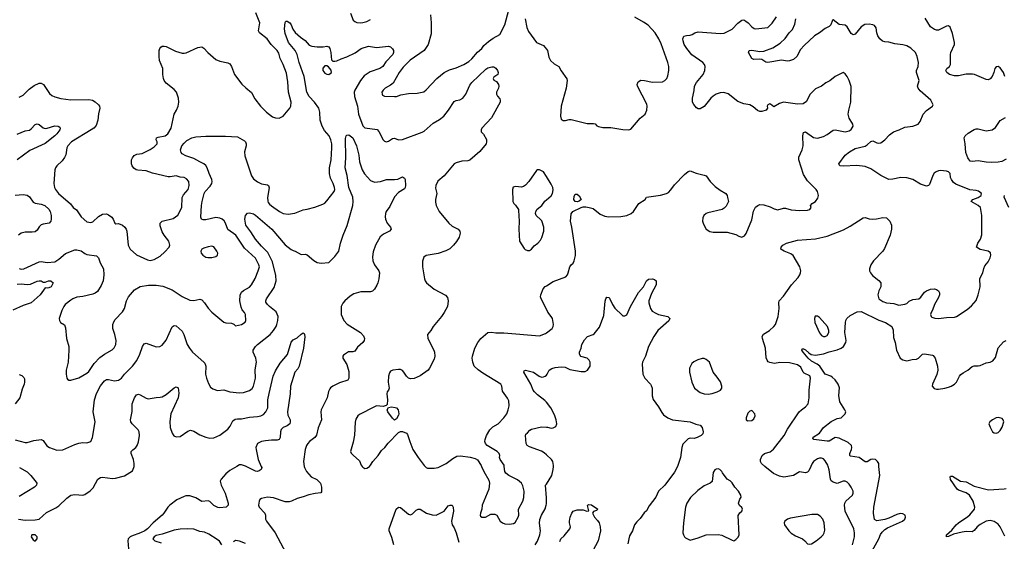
# Model space of a CAD drawing. Header units: inches. Extents: x 1839270 to 1929235, y 762242 to 910350.
# Tile 322 of 362: x 1894695 to 1904613, y 869245 to 874502. Entities that reach past the tile are written whole.
import ezdxf

# ---------------------------------------------------------------- set-up
doc = ezdxf.new("R2010")
doc.units = ezdxf.units.IN
doc.header["$MEASUREMENT"] = 0
for name, color, linetype in [('B8896', 7, 'Continuous'), ('B8897', 7, 'Continuous'), ('B9806', 7, 'Continuous'), ('B9807', 7, 'Continuous')]:
    doc.layers.add(name, color=color, linetype=linetype)

msp = doc.modelspace()

# ---------------------------------------------------------------- linework, layer by layer
at = {"layer": 'B8896', "color": 5}
for points, elevation in [([(1894682.8, 869470), (1894750, 869458), (1894850, 869461.3), (1894891.3, 869470), (1894964.2, 869535.8), (1895058.2, 869581.8), (1895090, 869603.7), (1895170, 869681.3), (1895210, 869710.3), (1895250, 869718.4), (1895329.5, 869710.5), (1895350, 869718), (1895404.9, 869755.1), (1895435.8, 869784.2), (1895483.5, 869870), (1895510, 869888.9), (1895530, 869891.1), (1895630, 869878.2), (1895658.2, 869881.8), (1895750, 869906.7), (1895830, 869956.4), (1895846, 869990), (1895846.4, 870000)], 620), ([(1894692, 869990), (1894770, 869944.9), (1894807.7, 869907.7), (1894861.1, 869841.1), (1894867.3, 869830), (1894864, 869810), (1894844.9, 869790), (1894690, 869698)], 620), ([(1896881.7, 870000), (1896810, 869959.8), (1896770, 869924.8), (1896723.6, 869870), (1896715.2, 869850), (1896722.6, 869810), (1896763.2, 869730), (1896793.8, 869630), (1896795.3, 869610), (1896774, 869590), (1896710, 869583.1), (1896690, 869585.7), (1896650, 869606.9), (1896610, 869646.3), (1896593, 869653), (1896530, 869648), (1896470, 869682.4), (1896410, 869702.4), (1896370, 869703), (1896350, 869696.9), (1896276.7, 869663.3), (1896208.2, 869610), (1896186, 869590), (1896148.4, 869530), (1896130.4, 869510), (1896039.5, 869430), (1895983.1, 869370), (1895955.6, 869350), (1895912.6, 869330), (1895821.6, 869298.4), (1895807.1, 869290), (1895788.7, 869270), (1895783.7, 869250), (1895789.5, 869170.5)], 620), ([(1897128.1, 870000), (1897132.4, 869990), (1897128, 869970), (1897105.9, 869954.1), (1897090, 869949.7), (1897070, 869952.8), (1896976.9, 870000)], 620), ([(1897560.8, 870000), (1897562, 869990), (1897583.7, 869950), (1897630, 869894), (1897688.1, 869868.1), (1897726.4, 869830), (1897736.4, 869790), (1897734.9, 869745.1), (1897727.3, 869732.7), (1897670, 869728), (1897606, 869714), (1897550, 869692.8), (1897490, 869676.9), (1897431.6, 869648.4), (1897410, 869643), (1897370, 869642), (1897250, 869683.1), (1897190, 869689.8), (1897130, 869678), (1897114.1, 869665.9), (1897105.7, 869650), (1897101.5, 869610), (1897105.8, 869590), (1897162.6, 869530), (1897171.8, 869510), (1897171.7, 869470), (1897182.3, 869450), (1897268.9, 869330), (1897376.9, 869130)], 640), ([(1898143.9, 870000), (1898150, 869991.3), (1898170, 869978), (1898190, 869981), (1898210, 869991), (1898219, 870000)], 660), ([(1898778.1, 870000), (1898790, 869988.9), (1898803.4, 869983.4), (1898870, 869981.3), (1898910, 869990.4), (1898930.1, 870000)], 660), ([(1899347.6, 870000), (1899370.4, 869950), (1899420.7, 869860.7), (1899427.7, 869830), (1899419.3, 869770), (1899354, 869610), (1899350.5, 869569.5), (1899336.3, 869530), (1899334, 869510), (1899338, 869498), (1899350, 869488.2), (1899386, 869490), (1899442, 869518), (1899479.3, 869519.3), (1899501, 869510), (1899534.8, 869450), (1899558, 869430), (1899583.1, 869423.1), (1899630, 869419.5), (1899670, 869424.2), (1899685.2, 869434.8), (1899717.6, 869490), (1899721.4, 869510), (1899720.3, 869570), (1899762.4, 869650), (1899773.6, 869686.4), (1899777.4, 869750), (1899763.6, 869803.6), (1899750, 869831.6), (1899710, 869866.3), (1899621.2, 869910), (1899592, 869932), (1899582.7, 869950), (1899575.7, 870000)], 660), ([(1900000, 869684.7), (1899992.8, 869810), (1900000, 869821.6)], 640), ([(1899886.9, 869210), (1899910, 869248.2), (1899934.6, 869310), (1899941.4, 869350), (1899930.9, 869429.1), (1899934.3, 869465.7), (1899949.7, 869510), (1899988.7, 869571.3), (1899999.1, 869610), (1900000, 869622.7)], 640), ([(1898464.7, 869210), (1898444.2, 869284.2), (1898415.1, 869350), (1898418, 869370), (1898487, 869570), (1898510, 869590.7), (1898530, 869586), (1898610, 869518.8), (1898630, 869510.8), (1898650, 869520.7), (1898690, 869560.7), (1898710, 869570.4), (1898730, 869570.5), (1898791, 869530), (1898850, 869513.7), (1898889.6, 869510.4), (1898969.7, 869550.3), (1899010, 869603), (1899030, 869610.7), (1899050, 869610.8), (1899062, 869590), (1899063.8, 869550), (1899044.4, 869450), (1899046.7, 869426.7), (1899050.6, 869410), (1899070, 869381), (1899090, 869331), (1899118.3, 869238.3)], 640), ([(1896730, 869209.8), (1896706, 869246), (1896684.2, 869264.2), (1896598.5, 869318.5), (1896556.5, 869336.5), (1896510, 869345.9), (1896450, 869366.1), (1896390, 869369.6), (1896310, 869366.8), (1896250, 869357), (1896130, 869317.9), (1896070, 869304.3), (1896047.7, 869290), (1896036.5, 869270), (1896055.5, 869250), (1896118.8, 869230)], 640), ([(1896970, 869222), (1896907.9, 869247.9), (1896870, 869252.8), (1896850, 869241.1)], 640)]:
    msp.add_lwpolyline(points, dxfattribs=dict(at, elevation=elevation))
at = {"layer": 'B8896', "color": 5, "elevation": 620}
msp.add_lwpolyline([(1894851, 869311), (1894818, 869310), (1894810.8, 869290), (1894830, 869258.8), (1894850, 869248), (1894869.3, 869270), (1894869.3, 869290)], close=True, dxfattribs=at)
at = {"layer": 'B8897', "color": 5}
for points, elevation in [([(1898831.8, 874550), (1898840.7, 874470), (1898839.4, 874360.6), (1898808.3, 874251.7), (1898769.5, 874190.5), (1898628, 874092), (1898557.6, 874022.4), (1898517, 873970), (1898457.4, 873862.6), (1898430, 873840.9), (1898376, 873810), (1898354.8, 873790), (1898342.8, 873770), (1898344.7, 873750), (1898350, 873742), (1898371, 873731), (1898470, 873726), (1898490, 873728.2), (1898534.5, 873745.5), (1898610, 873759.3), (1898698.6, 873761.4), (1898764.8, 873775.2), (1898790, 873794), (1898898, 873910), (1898969.3, 873970), (1899023.8, 873996.2), (1899090, 874017.6), (1899170, 874051.4), (1899219.3, 874080.7), (1899250, 874107.4), (1899306.8, 874173.2), (1899348.3, 874210), (1899370, 874242), (1899416.6, 874283.4), (1899464.5, 874315.5), (1899530, 874350.8), (1899582.6, 874450), (1899650, 874704.7)], 680), ([(1894690, 873720.7), (1894730, 873742), (1894790, 873803.1), (1894842, 873838), (1894890, 873861.7), (1894910, 873863.1), (1894933.7, 873850), (1894996.4, 873756.4), (1895018.7, 873738.7), (1895050, 873722.8), (1895110, 873706.7), (1895210, 873692.9), (1895390, 873698.5), (1895429.2, 873689.2), (1895455.3, 873675.3), (1895490, 873643), (1895498.7, 873630), (1895501.1, 873610), (1895487.1, 873552.9), (1895481.1, 873490), (1895463.9, 873436.1), (1895442, 873410), (1895415.3, 873390), (1895217, 873270), (1895179.5, 873230), (1895168.9, 873210), (1895158.5, 873141.4), (1895147, 873113), (1895121.1, 873078.9), (1895070, 873029), (1895054.8, 873010), (1895047.3, 872990), (1895037.6, 872850), (1895046.7, 872810), (1895056.4, 872790), (1895086.7, 872750), (1895205.9, 872645.9), (1895233.4, 872610), (1895266.1, 872586.1), (1895314.1, 872514.1), (1895370, 872463), (1895410, 872458.7), (1895430, 872466), (1895490, 872518.3), (1895530, 872540.3), (1895570, 872546.4), (1895590, 872536.4), (1895622.4, 872510), (1895637, 872490), (1895652.7, 872452.7), (1895664.1, 872444.1), (1895690, 872446.7), (1895730.4, 872430), (1895754.4, 872410), (1895768.4, 872390), (1895775.3, 872370), (1895788.2, 872230), (1895807.3, 872190), (1895872.8, 872132.8), (1895982.3, 872082.3), (1896010, 872076.4), (1896050, 872084.4), (1896110, 872120.3), (1896157, 872163), (1896199.3, 872210), (1896206.6, 872230), (1896198, 872270), (1896149.1, 872329.1), (1896130, 872362.9), (1896110, 872425.2), (1896108.9, 872451.1), (1896129.8, 872470.2), (1896241.8, 872498.2), (1896288.9, 872531.1), (1896326.6, 872610), (1896331, 872710), (1896344, 872736), (1896392.6, 872790), (1896401.7, 872830), (1896397.4, 872870), (1896376.4, 872896.4), (1896350, 872909.8), (1896310, 872915.1), (1896270, 872927.3), (1896210, 872917.4), (1896190, 872918.3), (1896033.5, 872953.5), (1895970, 872977.4), (1895884.4, 872984.4), (1895866.6, 872990), (1895845.6, 873005.6), (1895827.8, 873030), (1895822.4, 873050), (1895820.5, 873090), (1895829.7, 873110.3), (1895847.4, 873132.6), (1895874.5, 873145.5), (1895930, 873153.8), (1896010, 873193.4), (1896050, 873221.7), (1896078.5, 873250), (1896078.4, 873270), (1896069, 873290), (1896073, 873310), (1896090, 873317.6), (1896159.5, 873330), (1896188.2, 873350), (1896219.1, 873410), (1896250.6, 873549.4), (1896274.2, 873590), (1896289.8, 873630.2), (1896296.5, 873670), (1896295, 873710), (1896274.4, 873770), (1896250, 873798.7), (1896170, 873861), (1896150.8, 873890), (1896144.6, 873910), (1896137.3, 873950), (1896136.3, 874010), (1896104.6, 874090), (1896098.8, 874130), (1896101, 874190), (1896107.8, 874212.2), (1896116.4, 874223.6), (1896130, 874234), (1896150, 874235.8), (1896170, 874230.3), (1896264.5, 874184.5), (1896330, 874165.2), (1896350, 874164), (1896372.8, 874167.2), (1896490, 874222), (1896530, 874226.4), (1896550, 874214.9), (1896589.3, 874169.3), (1896670, 874100.3), (1896710, 874082.4), (1896790, 874067.7), (1896810, 874057.3), (1896828.5, 874028.5), (1896859.3, 873950), (1896933.3, 873853.3), (1896973.3, 873813.3), (1897028.8, 873768.8), (1897063.4, 873703.4), (1897122, 873630), (1897180.7, 873570), (1897242, 873522), (1897270, 873512.4), (1897310, 873510.4), (1897350, 873527.7), (1897414.5, 873610), (1897425.1, 873630), (1897429.6, 873670), (1897402.3, 873770), (1897395.8, 873875.8), (1897381.7, 873961.7), (1897350, 874049.2), (1897318.9, 874110), (1897304.1, 874164.1), (1897288, 874190), (1897228.3, 874250), (1897186.3, 874310), (1897110, 874369.4), (1897101.6, 874390), (1897115.1, 874470), (1897072.7, 874570)], 680), ([(1894690, 871994.4), (1894710, 871987.7), (1894736, 871990), (1894890, 872062.8), (1894910, 872065.2), (1894970, 872054.4), (1895050, 872061.3), (1895090, 872089.3), (1895155, 872145), (1895250, 872181.8), (1895270, 872182.6), (1895312.6, 872172.6), (1895350, 872144.9), (1895370, 872137), (1895470, 872123.1), (1895490, 872100.7), (1895506.7, 872050), (1895538.6, 871990), (1895542.7, 871930), (1895534, 871870), (1895515.3, 871824.7), (1895477.2, 871762.8), (1895454.4, 871745.6), (1895430, 871735.8), (1895330, 871712.1), (1895270, 871705.6), (1895230.4, 871690), (1895210, 871676.1), (1895153.7, 871630), (1895138.7, 871610), (1895120.3, 871570), (1895094, 871490), (1895094.8, 871470), (1895107.3, 871450), (1895145.5, 871425.5), (1895156, 871396), (1895165.3, 871290), (1895188.2, 871210), (1895190.4, 871170), (1895181.7, 871050), (1895164, 870970), (1895162, 870930), (1895170.4, 870890.4), (1895178, 870878), (1895188.2, 870868.2), (1895210, 870868.4), (1895290, 870893.7), (1895370, 870938.7), (1895390, 870957), (1895443.7, 871036.3), (1895503.3, 871096.7), (1895549.2, 871130.8), (1895624.8, 871175.2), (1895645.4, 871194.6), (1895661.6, 871230), (1895665.6, 871270), (1895653.3, 871330), (1895631.5, 871390), (1895633.6, 871430), (1895643.3, 871456.7), (1895658, 871482), (1895730, 871559.3), (1895749.7, 871590), (1895772.2, 871667.8), (1895791.5, 871710), (1895850, 871779.1), (1895907.4, 871812.6), (1895993, 871827), (1896070, 871826.4), (1896136, 871816), (1896230, 871780.3), (1896330, 871713.4), (1896410, 871675.3), (1896450, 871670.3), (1896510, 871683.8), (1896530, 871678), (1896558, 871650), (1896593.8, 871593.8), (1896630, 871556), (1896750, 871454.8), (1896770, 871446.8), (1896830, 871444), (1896852.7, 871432.7), (1896870, 871416), (1896928, 871430), (1896966.3, 871453.7), (1896972.3, 871470), (1896967.8, 871530), (1896959.7, 871550), (1896936.8, 871576.8), (1896924.2, 871604.2), (1896910.9, 871670), (1896914.2, 871725.8), (1896930, 871754.4), (1896950, 871772.4), (1897010, 871804.9), (1897030, 871830.5), (1897066.5, 871893.5), (1897098.2, 871970), (1897109.8, 872010), (1897105.3, 872030), (1897070, 872098.3), (1896958.4, 872198.4), (1896870.8, 872330), (1896790, 872388.6), (1896768.2, 872450), (1896753.3, 872473.3), (1896734.8, 872490), (1896710, 872501.6), (1896670, 872507.2), (1896570, 872484.4), (1896543.9, 872483.9), (1896526, 872490), (1896519.5, 872510), (1896524.8, 872630), (1896532.4, 872670), (1896553.8, 872750), (1896563.4, 872770), (1896615, 872825), (1896628.9, 872850), (1896633, 872870), (1896629.8, 872890), (1896603.2, 872950), (1896584.4, 873010), (1896570, 873033.8), (1896550, 873048.9), (1896508, 873068), (1896450, 873103.1), (1896369.3, 873130), (1896332.7, 873150), (1896322.4, 873162.4), (1896315.6, 873190), (1896328.3, 873230), (1896350, 873258), (1896377.3, 873282.7), (1896428.3, 873311.7), (1896470, 873320.1), (1896570, 873328.1), (1896769, 873329), (1896890, 873322.3), (1896959.5, 873279.5), (1896970.8, 873270), (1896977.3, 873250), (1896976.3, 873230), (1896960.4, 873170), (1896962, 873130), (1897030, 872928), (1897050, 872898.7), (1897090, 872868.9), (1897130, 872848.9), (1897190, 872837), (1897202, 872830), (1897208.7, 872808.7), (1897189.3, 872710), (1897193.2, 872673.2), (1897199.3, 872659.3), (1897210, 872643.7), (1897230, 872627.2), (1897310.5, 872570), (1897350, 872549.1), (1897398, 872542), (1897466.5, 872553.5), (1897550, 872584.9), (1897590, 872590.6), (1897667.3, 872612.7), (1897750, 872642), (1897767.5, 872652.5), (1897790, 872677.3), (1897861.3, 872770), (1897868.2, 872790), (1897866.9, 872810), (1897853.3, 872850), (1897824.6, 872904.6), (1897816.8, 872950), (1897817, 873010), (1897833.2, 873090), (1897839.8, 873210), (1897839.1, 873250), (1897830, 873289.5), (1897811.2, 873330), (1897764.6, 873384.6), (1897742, 873430), (1897723.1, 873490), (1897718.4, 873570), (1897707.1, 873610), (1897664.4, 873670), (1897609, 873729), (1897586.1, 873770), (1897559, 873930), (1897508.9, 874071.1), (1897489.1, 874150), (1897469.8, 874190), (1897404.1, 874270), (1897370, 874362.7), (1897363.5, 874410), (1897367.5, 874472.5), (1897374.6, 874485.4), (1897390, 874486.8), (1897415.5, 874470), (1897430, 874450.7), (1897447.3, 874407.3), (1897470, 874374), (1897524.1, 874324.1), (1897570, 874292), (1897610, 874246), (1897636.2, 874236.2), (1897690, 874226.8), (1897752.7, 874227.3), (1897790, 874235.8), (1897808.7, 874228.7), (1897819.5, 874210), (1897830.5, 874170), (1897830.7, 874130), (1897837.3, 874097.3), (1897850, 874082.8), (1897870, 874082), (1897890, 874087.7), (1897932.4, 874107.6), (1897990, 874126.3), (1898073.6, 874166.4), (1898134, 874210), (1898210, 874234.7), (1898290, 874222.4), (1898410, 874235.3), (1898430, 874227), (1898448.5, 874208.5), (1898459.1, 874190), (1898461.1, 874170), (1898452.4, 874150), (1898383.3, 874076.7), (1898353.7, 874030), (1898322.6, 874010), (1898225.5, 873974.5), (1898163.4, 873936.6), (1898126.4, 873890), (1898069.2, 873790), (1898063.8, 873770), (1898068.6, 873728.6), (1898096.3, 873630), (1898107.8, 873550), (1898150.9, 873430.9), (1898170, 873411.5), (1898295.1, 873395.1), (1898314, 873374), (1898357.3, 873290), (1898370, 873277.3), (1898390, 873270.6), (1898410, 873276.3), (1898450, 873305.5), (1898470, 873308), (1898512, 873292), (1898550, 873293.1), (1898750, 873368.4), (1898770, 873379.7), (1898860.5, 873459.5), (1898924.5, 873495.5), (1898967.3, 873530), (1899015.3, 873590), (1899070, 873676.5), (1899090, 873686.7), (1899130, 873694.7), (1899159.1, 873710), (1899189.9, 873750.1), (1899230, 873843), (1899248, 873870), (1899390, 874003.8), (1899410, 874017.1), (1899450, 874028), (1899470, 874025.5), (1899490, 874013.4), (1899507.7, 873990), (1899514.8, 873970), (1899510.8, 873950), (1899470, 873921.2), (1899463, 873910), (1899470, 873891.3), (1899498.8, 873878.8), (1899516.3, 873850), (1899522, 873830), (1899519.1, 873810), (1899499.1, 873770), (1899497.3, 873750), (1899506.8, 873730), (1899530, 873704.7), (1899536.3, 873690), (1899533.4, 873670), (1899447.1, 873512.9), (1899351.3, 873410), (1899344.7, 873390), (1899344.7, 873370), (1899366.8, 873346.8), (1899395.8, 873295.8), (1899398.4, 873270), (1899392.4, 873250), (1899330, 873174), (1899230, 873087), (1899210, 873080.7), (1899150, 873075.6), (1899090, 873059.5), (1899072, 873048), (1898970, 872928), (1898907.1, 872872.9), (1898885.7, 872830), (1898883.1, 872803.1), (1898895.8, 872750), (1898883.1, 872690), (1898883.1, 872663.1), (1898890.6, 872630), (1898919.1, 872570), (1899018, 872450), (1899050, 872421.6), (1899110.8, 872390), (1899127.7, 872370), (1899133, 872350), (1899120.4, 872310), (1899093.9, 872266.1), (1899065.5, 872230), (1899027.1, 872192.9), (1898988.7, 872171.3), (1898910, 872144.7), (1898790, 872126), (1898766.8, 872110), (1898753.2, 872066.8), (1898753, 872010), (1898772.4, 871890), (1898779.3, 871870), (1898793, 871850), (1898870, 871786), (1898985.3, 871725.3), (1899003.1, 871703.1), (1899012.2, 871670), (1899003.1, 871610), (1898972.2, 871550), (1898943.8, 871510), (1898858.8, 871410), (1898836, 871370), (1898801, 871330), (1898806.8, 871290), (1898867.3, 871170), (1898873.4, 871150), (1898878, 871110), (1898870, 871082), (1898823.8, 870990), (1898807.7, 870970), (1898730, 870912.3), (1898670, 870886), (1898630, 870882.7), (1898610, 870889.2), (1898589.5, 870909.5), (1898565.2, 870950), (1898550, 870965.2), (1898530, 870975.1), (1898510, 870978), (1898454, 870970), (1898430, 870959), (1898418.5, 870941.5), (1898408.2, 870910), (1898404.9, 870850), (1898415.5, 870790), (1898410.7, 870770), (1898397.3, 870750), (1898393.4, 870730), (1898400.7, 870670), (1898396, 870624), (1898385.4, 870614.6), (1898356, 870604), (1898290, 870609.4), (1898270, 870602), (1898117.3, 870522.7), (1898100.7, 870510), (1898082.3, 870477.7), (1898073.4, 870446.6), (1898065.7, 870314.3), (1898054, 870246), (1898026.8, 870150), (1898034.4, 870134.4), (1898053.7, 870113.7), (1898117.1, 870057.1), (1898134, 870014), (1898143.9, 870000)], 660), ([(1898026.7, 874566.7), (1898055.1, 874495.1), (1898070, 874481.6), (1898090, 874474.4), (1898130, 874470.3), (1898150, 874473.1), (1898190, 874483.6), (1898230, 874502.6)], 680), ([(1899788, 874510), (1899803.9, 874423.9), (1899821.2, 874381.2), (1899901, 874270), (1899970, 874242.8), (1899986.2, 874226.2), (1900000, 874205.7)], 680), ([(1894670, 873349.2), (1894750, 873380.3), (1894792.1, 873387.9), (1894810, 873400.5), (1894850, 873445.5), (1894870, 873453), (1894890, 873445.5), (1894930, 873412.4), (1894950, 873405.7), (1894973.2, 873406.8), (1895050, 873432.4), (1895082, 873430), (1895098, 873418), (1895102.8, 873410), (1895098, 873390), (1895070.2, 873350), (1895050.2, 873330), (1894950, 873254.5), (1894797, 873183), (1894668.8, 873090)], 660), ([(1894650, 870268.9), (1894750, 870242), (1894770, 870240.2), (1894838.3, 870261.7), (1894910, 870272.4), (1894930, 870261.3), (1894967.9, 870207.9), (1894996.3, 870190), (1895070, 870164.6), (1895130, 870168.5), (1895250, 870221), (1895290, 870234), (1895330, 870241), (1895370, 870238.8), (1895410, 870251), (1895429.4, 870290), (1895454, 870450), (1895435.1, 870550), (1895447.1, 870670), (1895470, 870733.4), (1895510, 870812.4), (1895550, 870862.4), (1895570, 870874.4), (1895590, 870875.8), (1895650, 870863.1), (1895690, 870870.3), (1895719.7, 870890), (1895750.6, 870929.4), (1895830, 871010.4), (1895873.9, 871066.1), (1895905.1, 871130), (1895931.2, 871208.8), (1895950, 871234), (1895970, 871243), (1896070, 871205.5), (1896108, 871210), (1896130, 871222), (1896170, 871270.6), (1896230, 871406.8), (1896250, 871419.1), (1896270, 871416.3), (1896330, 871363), (1896348.7, 871330), (1896380.2, 871230), (1896404.4, 871190), (1896436.5, 871150), (1896550.9, 871050.9), (1896559, 871039), (1896570.2, 871010), (1896567.7, 870930), (1896576.9, 870890), (1896595.6, 870835.6), (1896618.3, 870798.3), (1896640.4, 870780.4), (1896686.2, 870766.2), (1896750, 870770.3), (1896810, 870751.6), (1896910, 870740.2), (1896950, 870743.6), (1896990, 870757.1), (1897010, 870765.2), (1897035, 870785), (1897048.3, 870810), (1897069.9, 870890), (1897068, 870972), (1897080.4, 871050), (1897075.1, 871090), (1897046.3, 871150), (1897047.8, 871170), (1897069.7, 871210), (1897089.7, 871230), (1897218, 871330), (1897250, 871368.5), (1897276.9, 871410), (1897284.4, 871430), (1897295.6, 871470), (1897298.5, 871510), (1897278.2, 871558.2), (1897209.6, 871610), (1897189.6, 871630), (1897174.3, 871654.3), (1897172.8, 871670), (1897180.4, 871690), (1897257.5, 871802.5), (1897278.3, 871870), (1897274.8, 871925.2), (1897241.5, 872061.5), (1897194.3, 872154.3), (1897130, 872217.8), (1897069.8, 872290), (1897023.1, 872363.1), (1896973.3, 872430), (1896963.7, 872490), (1896969.2, 872530), (1896990, 872551), (1897010, 872554.8), (1897050, 872543.7), (1897070, 872533.1), (1897234.6, 872390), (1897370, 872233.4), (1897430, 872186), (1897450, 872174.9), (1897470.2, 872170.2), (1897530, 872134.8), (1897570, 872138.8), (1897590, 872130.8), (1897656.4, 872076.4), (1897690, 872056.3), (1897730, 872046.8), (1897810, 872053.4), (1897870, 872116.4), (1897908.3, 872170), (1897925.6, 872250), (1897951.9, 872330), (1897992, 872428), (1898049.9, 872630), (1898053.1, 872670), (1898050, 872713.2), (1898009.9, 872810), (1897992.9, 872932.9), (1897974.5, 873010), (1897979.3, 873110), (1897975.6, 873304.4), (1897982.7, 873330), (1897990, 873338.8), (1898010, 873341), (1898050, 873310.5), (1898088.2, 873230), (1898110, 873138), (1898119, 873070), (1898145.2, 872990), (1898168.6, 872948.6), (1898230, 872882.4), (1898270, 872863), (1898330, 872870.4), (1898390, 872890.4), (1898470, 872890.4), (1898503.8, 872896.2), (1898550, 872919.5), (1898570, 872906), (1898576.3, 872890), (1898582.7, 872830), (1898578, 872810), (1898570, 872798.4), (1898510, 872758.9), (1898470, 872716.9), (1898422.5, 872617.5), (1898387.4, 872570), (1898378, 872550), (1898374.6, 872514.6), (1898380.5, 872490), (1898397.1, 872450), (1898430.6, 872410), (1898437.3, 872390), (1898421, 872370), (1898359.5, 872340.5), (1898327.1, 872312.9), (1898280.3, 872230), (1898256.7, 872163.3), (1898247.8, 872112.2), (1898251.8, 872070), (1898268.7, 872030), (1898311.1, 871971.1), (1898320.2, 871950), (1898313.8, 871890), (1898303.8, 871850), (1898292.8, 871827.2), (1898270, 871787.6), (1898250, 871764.4), (1898230, 871759.3), (1898130, 871760.5), (1898061.6, 871738.4), (1898024.8, 871715.2), (1897971.3, 871668.7), (1897950, 871644.5), (1897932, 871610), (1897934, 871530), (1897958.4, 871470), (1897994.8, 871434.8), (1898128.8, 871348.8), (1898157.3, 871317.3), (1898167.7, 871290), (1898164, 871270), (1898150.7, 871250), (1898096.7, 871203.3), (1898070, 871160.9), (1898050, 871154), (1898006.7, 871153.3), (1897957.3, 871122.7), (1897950.8, 871110), (1897951, 871090), (1897988.5, 871028.5), (1898010, 870958), (1898011.9, 870888.1), (1897998.8, 870870), (1897916.7, 870843.3), (1897850.2, 870809.8), (1897826.6, 870793.4), (1897818.3, 870781.7), (1897806.6, 870753.4), (1897792.2, 870690), (1897733.1, 870570), (1897727.4, 870550), (1897733.6, 870470), (1897700.8, 870390), (1897685.8, 870314.2), (1897669.3, 870290.7), (1897614.4, 870250), (1897595.8, 870230), (1897583.7, 870210), (1897570.3, 870170), (1897554.9, 870050), (1897560.8, 870000)], 640), ([(1900000, 872921.4), (1899970, 872968), (1899930, 872988), (1899910, 872988), (1899899.6, 872980.4), (1899824, 872870), (1899790, 872833.2), (1899770, 872819), (1899750, 872815.3), (1899690, 872822), (1899667.1, 872812.9), (1899658, 872790), (1899662, 872670), (1899672, 872650), (1899690, 872632), (1899718, 872590), (1899719.8, 872579.8), (1899727.3, 872470), (1899722, 872390), (1899730.7, 872270), (1899775.5, 872195.5), (1899786.2, 872186.2), (1899810, 872175.5), (1899830, 872175.5), (1899850, 872187.7), (1899878, 872222), (1899912.7, 872250), (1899940.1, 872279.9), (1899954.1, 872305.9), (1899975.8, 872370), (1899974.7, 872410), (1899953, 872473), (1899945.8, 872485.8), (1899897, 872530), (1899891.8, 872550), (1899894.5, 872570), (1899906.5, 872593.5), (1899952.7, 872630), (1899986.2, 872673.8), (1900000, 872685)], 680), ([(1894650, 872732.4), (1894730, 872738.6), (1894770, 872734), (1894795, 872715), (1894830, 872662.6), (1894850, 872651.4), (1894910, 872644.3), (1894949.4, 872629.4), (1894990, 872591.8), (1895000.2, 872570), (1895010.2, 872530), (1895011.6, 872490), (1895008.8, 872470), (1894993, 872450), (1894930, 872440.8), (1894910, 872432.9), (1894890, 872412.8), (1894870, 872381.1), (1894850, 872364.4), (1894820.9, 872359.1), (1894750, 872361.1), (1894710, 872350.7), (1894683.1, 872330)], 660), ([(1894670, 871838), (1894710, 871839.8), (1894770, 871833.4), (1894803.3, 871836.7), (1894870, 871866.3), (1894891.3, 871871.3), (1894912, 871870), (1894930, 871858), (1894950, 871858), (1894986, 871870), (1895010, 871870.6), (1895032, 871850), (1895011.3, 871810), (1894990, 871799), (1894970, 871795.3), (1894950, 871798), (1894902.3, 871730), (1894810, 871648.5), (1894730, 871622.7), (1894624.6, 871575.4)], 640), ([(1900000, 871584.4), (1899947.9, 871687.9), (1899942, 871710), (1899942.9, 871730), (1899967.3, 871790), (1899988.5, 871811.5), (1900000, 871818.9)], 660), ([(1895846.4, 870000), (1895847.4, 870030), (1895840.4, 870070), (1895819.1, 870130), (1895818, 870150), (1895832.9, 870167.1), (1895864.2, 870190), (1895878.3, 870210), (1895892.4, 870247.6), (1895902.2, 870310), (1895897.6, 870350), (1895889, 870369), (1895827.3, 870430), (1895814, 870450), (1895811.8, 870470), (1895827.9, 870552.1), (1895828, 870630), (1895850, 870690.8), (1895870, 870720.7), (1895890, 870727.7), (1895910, 870723), (1895968.8, 870688.8), (1895990, 870682), (1896070, 870695.5), (1896110, 870696.3), (1896130, 870702), (1896170, 870724.9), (1896250, 870793.4), (1896270, 870802.8), (1896290, 870791.3), (1896297.4, 870737.4), (1896291.2, 870690), (1896218.4, 870530), (1896207.5, 870452.5), (1896211.7, 870391.7), (1896230, 870336.3), (1896247.8, 870307.8), (1896270, 870297.7), (1896310, 870302.8), (1896390, 870354), (1896416.1, 870363.9), (1896450, 870356.9), (1896510, 870319.5), (1896570, 870293.4), (1896610, 870284.4), (1896650, 870289.1), (1896710, 870314.9), (1896790, 870374), (1896816, 870404), (1896842, 870458), (1896863.6, 870476.4), (1896890, 870480.8), (1896930, 870479.2), (1897010, 870496.9), (1897090, 870501.5), (1897122.7, 870510), (1897150, 870524.2), (1897175.4, 870550), (1897194.2, 870590), (1897194.4, 870670), (1897206.6, 870733.4), (1897248.4, 870910), (1897270, 870962), (1897319.3, 871040.7), (1897393.4, 871126.6), (1897430, 871250.6), (1897450, 871274.8), (1897490, 871296), (1897530, 871331.3), (1897550, 871344.7), (1897559.8, 871339.8), (1897564.7, 871330), (1897566, 871306), (1897552, 871190), (1897510.4, 871009.6), (1897497.5, 870982.5), (1897467.3, 870950), (1897423.1, 870810), (1897419.3, 870730), (1897391.2, 870550), (1897395.8, 870515.8), (1897418.4, 870470), (1897420.4, 870450), (1897414.4, 870430), (1897390, 870408.4), (1897348.5, 870391.5), (1897330, 870371.6), (1897322.6, 870350), (1897318.3, 870290), (1897307.3, 870270), (1897290, 870263.5), (1897230, 870264.2), (1897170, 870257.4), (1897130, 870249.7), (1897088.7, 870230), (1897073.7, 870190), (1897076, 870170), (1897097.7, 870070), (1897128.1, 870000)], 620), ([(1899575.7, 870000), (1899573.7, 870013.7), (1899535.1, 870070), (1899529.4, 870090), (1899532.7, 870110), (1899525.2, 870130), (1899504, 870150), (1899403.7, 870210), (1899387.3, 870230), (1899381.6, 870250), (1899382.9, 870270), (1899397, 870310), (1899429.6, 870370), (1899460.1, 870399.9), (1899515.6, 870430), (1899571.6, 870490), (1899601.3, 870530), (1899616.3, 870570), (1899624.4, 870610), (1899621, 870661), (1899608.3, 870688.3), (1899559.7, 870759.7), (1899552.3, 870810), (1899541.6, 870830), (1899359, 870939), (1899312, 870972), (1899273.5, 871010), (1899258, 871050), (1899253.8, 871090), (1899257.2, 871110), (1899280.4, 871190), (1899311.3, 871250), (1899340.7, 871290), (1899410, 871350.4), (1899446.2, 871353.8), (1899490, 871347.4), (1899570, 871347.6), (1899930, 871315.3), (1899990, 871339.5), (1900000, 871347)], 660), ([(1894690, 870926), (1894716.7, 870916.7), (1894736.7, 870896.7), (1894741.7, 870881.7), (1894744, 870850), (1894740.2, 870830), (1894720.2, 870779.8), (1894697.7, 870690), (1894650.3, 870630)], 640), ([(1900000, 870646.9), (1899985.4, 870665.4), (1899910, 870719.7), (1899881.3, 870750), (1899868.3, 870770), (1899843, 870830), (1899773.2, 870950), (1899775.3, 870964.7), (1899790, 870970.4), (1899870, 870948.2), (1899929.1, 870909.1), (1899950, 870900.3), (1899970, 870901.7), (1899989.3, 870910), (1900000, 870920.6)], 640), ([(1898219, 870000), (1898230, 870011), (1898252.7, 870050), (1898306, 870110), (1898340.1, 870159.9), (1898373.2, 870190), (1898407, 870233), (1898510, 870342.8), (1898530, 870350.8), (1898549.3, 870350.7), (1898590, 870334.8), (1898602, 870322), (1898623.1, 870250), (1898656, 870170), (1898707.6, 870090), (1898768.7, 870008.7), (1898778.1, 870000)], 660), ([(1900000, 870116.1), (1899976.5, 870136.5), (1899950, 870152.8), (1899830, 870196.9), (1899807, 870210), (1899795.6, 870230), (1899788.7, 870310), (1899794, 870326), (1899810, 870338), (1899833.6, 870366.4), (1899850, 870374.9), (1899950, 870398), (1900000, 870397.1)], 640), ([(1896976.9, 870000), (1896970, 870003.5), (1896930, 870016.4), (1896910, 870015.8), (1896881.7, 870000)], 620), ([(1898930.1, 870000), (1898991.1, 870028.9), (1899059.3, 870080.7), (1899097, 870103), (1899134.5, 870105.5), (1899233.5, 870093.5), (1899281.3, 870081.3), (1899305.1, 870065.1), (1899343, 870010), (1899347.6, 870000)], 660)]:
    msp.add_lwpolyline(points, dxfattribs=dict(at, elevation=elevation))
for points, elevation in [([(1897770, 874036.4), (1897748.1, 874011.9), (1897747.9, 873990), (1897770, 873963.5), (1897790, 873952.9), (1897810, 873949.3), (1897834.8, 873970), (1897831.8, 873991.8), (1897806.8, 874026.8), (1897790, 874036.3)], 660), ([(1896630, 872219.5), (1896594, 872214), (1896550, 872200.7), (1896530.8, 872190), (1896518.8, 872170), (1896522.8, 872150), (1896538, 872130), (1896570, 872107.3), (1896590, 872104), (1896630, 872106.8), (1896670, 872116), (1896688.7, 872130), (1896689, 872150), (1896680.9, 872170), (1896651.1, 872211.1)], 680), ([(1898470, 870466), (1898450, 870486), (1898404, 870550), (1898398, 870570), (1898410, 870594), (1898441.2, 870598.8), (1898475.3, 870595.3), (1898490, 870591.3), (1898506, 870570), (1898514, 870530), (1898510, 870518), (1898490, 870478)], 660)]:
    msp.add_lwpolyline(points, close=True, dxfattribs=dict(at, elevation=elevation))
at = {"layer": 'B9806', "color": 5}
for points, elevation in [([(1900000, 869821.6), (1900055.3, 869910), (1900069.8, 869970), (1900072, 870000)], 640), ([(1901319.3, 870000), (1901290, 869942.7), (1901193.4, 869810), (1901130.5, 869750), (1901103.7, 869690), (1901037.1, 869602.9), (1901007.6, 869552.4), (1900986.4, 869533.6), (1900944, 869476), (1900910, 869442.6), (1900887.1, 869410), (1900867.9, 869352.1), (1900838.9, 869301.1), (1900829.1, 869270.9), (1900820.7, 869219.3)], 640), ([(1902662.5, 870000), (1902643, 869957), (1902630, 869942.4), (1902610, 869935.8), (1902550, 869945.6), (1902490, 869909.3), (1902391.9, 869891.9), (1902350, 869902), (1902288.5, 869928.5), (1902201.7, 870000)], 640), ([(1903084.4, 869210), (1903103.5, 869290), (1903104.8, 869330), (1903098.7, 869370), (1903011.4, 869550), (1903001.5, 869610), (1903005.7, 869630), (1903017.4, 869650), (1903084.5, 869710), (1903091.8, 869730), (1903089.6, 869750), (1903071.6, 869790), (1903050, 869822.7), (1903030, 869842), (1903010, 869852), (1902990, 869852), (1902930, 869829.5), (1902890, 869840.7), (1902870, 869855.1), (1902862, 869870), (1902850, 869964), (1902838.5, 870000)], 640), ([(1903280.3, 869150), (1903349.8, 869270), (1903366.6, 869313.4), (1903382.5, 869337.5), (1903410, 869364), (1903437.8, 869382.2), (1903586, 869450), (1903609.4, 869470), (1903618, 869490), (1903613.2, 869510), (1903590, 869523.7), (1903564.5, 869524.5), (1903530, 869514.7), (1903450, 869477.6), (1903410, 869464.2), (1903330, 869451.8), (1903306.6, 869466.6), (1903295.6, 869530), (1903299.6, 869590), (1903358.2, 869910), (1903350.1, 870000)], 620), ([(1904617.4, 869297.4), (1904572, 869390), (1904550, 869419.7), (1904510, 869445.3), (1904470, 869454.8), (1904430, 869447), (1904370, 869414.8), (1904339.7, 869390), (1904310, 869352.8), (1904290, 869342.3), (1904230, 869343.5), (1904190, 869338.5), (1904101.3, 869318.7), (1904050, 869292.7), (1904029.7, 869289.7), (1904030, 869310.4), (1904082.7, 869357.3), (1904126.4, 869410), (1904149.8, 869430), (1904246.2, 869493.8), (1904266.7, 869513.3), (1904313.5, 869570), (1904315.8, 869590), (1904299.9, 869650), (1904262.2, 869710), (1904230, 869733.9), (1904150, 869761.7), (1904137.6, 869770), (1904070, 869867.3), (1904066.5, 869893.5), (1904070, 869901), (1904090, 869900.4), (1904170, 869850.3), (1904230, 869845.2), (1904310, 869799.9), (1904454.8, 869765.2), (1904610, 869772.7), (1904630, 869779.1)], 580), ([(1900000, 869622.7), (1900002, 869650), (1900000, 869684.7)], 640), ([(1900136.6, 869243.4), (1900146, 869270), (1900180.1, 869299.9), (1900237.6, 869370), (1900241.6, 869390), (1900233, 869430), (1900234, 869450), (1900241, 869490), (1900255.1, 869530), (1900270, 869550.4), (1900310, 869563.1), (1900370, 869561.7), (1900409.2, 869550.8), (1900428.4, 869551.6), (1900414, 869606), (1900423.6, 869616.4), (1900453.6, 869613.6), (1900518, 869570), (1900503.5, 869556.5), (1900475.2, 869544.8), (1900464.9, 869530), (1900485.7, 869490), (1900515.5, 869455.5), (1900530.3, 869430), (1900542, 869390), (1900545.7, 869350), (1900522, 869250), (1900469.3, 869150.7)], 620)]:
    msp.add_lwpolyline(points, dxfattribs=dict(at, elevation=elevation))
at = {"layer": 'B9806', "color": 5, "elevation": 660}
for points in [[(1901730, 869976), (1901710, 869973.2), (1901695.3, 869964.7), (1901681.4, 869938.6), (1901670, 869849.2), (1901648.5, 869831.5), (1901590, 869803.6), (1901524.3, 869755.7), (1901452.3, 869687.7), (1901416.4, 869630), (1901403.1, 869590), (1901381.6, 869430), (1901376, 869330), (1901381, 869310), (1901391.3, 869290), (1901401.4, 869281.4), (1901450, 869258), (1901530, 869279.1), (1901609.7, 869310.3), (1901730, 869313), (1901765.8, 869305.8), (1901870, 869256), (1901890, 869251.3), (1901910, 869262), (1901932.1, 869287.9), (1901941.2, 869310), (1901933.6, 869506.4), (1901948.9, 869531.1), (1901968, 869550), (1901975.3, 869570), (1901970, 869586), (1901944.7, 869604.7), (1901935.3, 869630), (1901948.7, 869670), (1901962, 869690), (1901959, 869710), (1901935.3, 869750), (1901899, 869790), (1901870, 869835.3), (1901850, 869855.3), (1901822, 869870), (1901775.1, 869935.1), (1901769, 869950), (1901748, 869970)], [(1902730, 869514.5), (1902674.2, 869514.2), (1902459.9, 869480.1), (1902430, 869469.5), (1902402, 869450), (1902395.5, 869430), (1902399.3, 869410), (1902443.7, 869350), (1902466.6, 869326.6), (1902510, 869299.5), (1902579.1, 869270), (1902603.8, 869250), (1902630, 869219.1), (1902650, 869216.4), (1902670, 869221.1), (1902718.4, 869250), (1902769.5, 869290), (1902787.3, 869310), (1902797.6, 869330), (1902803.9, 869356.1), (1902799.6, 869430), (1902784.5, 869470), (1902758.9, 869498.9)]]:
    msp.add_lwpolyline(points, close=True, dxfattribs=at)
at = {"layer": 'B9807', "color": 5}
for points, elevation in [([(1900000, 871818.9), (1900070, 871864.4), (1900196, 871910), (1900212.3, 871930), (1900220.9, 871950), (1900235.1, 872010), (1900250, 872030.6), (1900271.2, 872048.8), (1900281.6, 872070), (1900293, 872127), (1900293.1, 872170), (1900258, 872410), (1900242.6, 872470), (1900250, 872544.7), (1900265.6, 872570), (1900350, 872610.7), (1900370, 872616.3), (1900395.9, 872615.9), (1900430.5, 872610.5), (1900470, 872597.3), (1900542, 872542), (1900590, 872520.7), (1900630, 872516), (1900750, 872517.3), (1900810, 872528), (1900854, 872550), (1900879, 872570), (1900931.9, 872648.1), (1900995.3, 872690), (1901010, 872712), (1901150, 872734.9), (1901209.7, 872750.3), (1901230, 872760.5), (1901254.1, 872785.9), (1901290, 872838), (1901390, 872943), (1901430, 872972.7), (1901450, 872978), (1901510, 872955.5), (1901590, 872936.3), (1901610, 872926.8), (1901650.4, 872870), (1901701.8, 872821.8), (1901750, 872782.4), (1901807.7, 872750), (1901820.4, 872730), (1901826, 872710), (1901836, 872670), (1901810, 872624), (1901790, 872600.9), (1901770, 872589.6), (1901624.8, 872555.2), (1901610, 872549.6), (1901586.4, 872530), (1901575.1, 872504.9), (1901572.4, 872470), (1901582, 872442), (1901610, 872390.8), (1901647.1, 872367.1), (1901679.5, 872359.5), (1901821.2, 872358.8), (1901910, 872338), (1901939.8, 872319.8), (1901970, 872311), (1901994.8, 872325.2), (1902011.9, 872348.1), (1902070, 872486), (1902088.1, 872571.9), (1902107.9, 872612.1), (1902129.6, 872630.4), (1902150, 872638), (1902190, 872635.5), (1902254.4, 872614.4), (1902294.4, 872594.4), (1902330, 872586), (1902390, 872602), (1902410, 872602), (1902465.8, 872585.8), (1902510, 872580.5), (1902550, 872578.4), (1902630, 872583.8), (1902654, 872590), (1902669, 872610), (1902661.2, 872630), (1902679, 872650), (1902709.8, 872670.3), (1902736.1, 872703.9), (1902742, 872730), (1902729.5, 872770), (1902716.2, 872790), (1902630, 872878), (1902590, 872941.6), (1902543.1, 873090), (1902544.1, 873115.9), (1902576.8, 873190), (1902587.1, 873230), (1902583.5, 873330), (1902590, 873364.7), (1902610, 873370.7), (1902690, 873314), (1902731, 873309), (1902790, 873324.9), (1902830, 873344.4), (1902890, 873388.5), (1902910, 873392), (1903010, 873372), (1903050, 873382), (1903070, 873396.3), (1903089.5, 873430), (1903087, 873450), (1903049.7, 873509.7), (1903039.7, 873550), (1903045.1, 873590), (1903067.6, 873670), (1903069.5, 873829.5), (1903050, 873888), (1903029, 873930), (1903010, 873955.3), (1902990, 873968.7), (1902910, 873928.7), (1902854.6, 873885.4), (1902815.2, 873864.8), (1902770, 873832.7), (1902710, 873805.2), (1902653.5, 873746.5), (1902621.7, 873678.3), (1902585.7, 873654.3), (1902530, 873651.3), (1902390, 873669.4), (1902350, 873658), (1902290, 873622.7), (1902259, 873650), (1902250, 873652.6), (1902230, 873642.7), (1902224.9, 873630), (1902226, 873610), (1902214.8, 873590), (1902170, 873574.8), (1902150, 873577.2), (1902127.2, 873587.2), (1902084.2, 873624.2), (1902050, 873643.5), (1901990, 873652.9), (1901930, 873677.8), (1901830, 873753.3), (1901788.7, 873768.7), (1901750, 873765.6), (1901710.5, 873750), (1901681.3, 873730), (1901658, 873710), (1901590, 873625.6), (1901550, 873603.7), (1901530, 873604), (1901513.6, 873613.6), (1901486.3, 873646.3), (1901471.9, 873671.9), (1901471.6, 873710), (1901489.5, 873789.5), (1901493.3, 873830), (1901511.6, 873870), (1901580.5, 873950), (1901594.7, 873990), (1901598.7, 874030), (1901593.6, 874050), (1901577, 874070), (1901466.2, 874146.2), (1901413.3, 874210), (1901389.7, 874250), (1901377.6, 874290), (1901375.1, 874310), (1901385.4, 874334.6), (1901410, 874342), (1901450, 874345.5), (1901470, 874353), (1901494, 874370), (1901530, 874379.5), (1901750, 874362.8), (1901790, 874367.1), (1901870, 874405.3), (1901930, 874466.7), (1901970, 874497), (1901990, 874498.4), (1902010, 874486.4), (1902032.7, 874470), (1902069.1, 874429.1), (1902094.4, 874414.4), (1902110.3, 874410.3), (1902230, 874423.7), (1902273.5, 874466.5), (1902318.9, 874530)], 660), ([(1900000, 874205.7), (1900010.6, 874190), (1900023.4, 874123.4), (1900040.7, 874090), (1900078, 874058), (1900126.8, 874030), (1900150, 873986), (1900206, 873906), (1900210.4, 873890), (1900199.3, 873810), (1900148.8, 873631.2), (1900142, 873530), (1900150, 873498), (1900170, 873486), (1900193.6, 873486.4), (1900230, 873496), (1900250, 873494.8), (1900410, 873456.4), (1900474.9, 873454.9), (1900490, 873450.7), (1900510, 873430.8), (1900524.5, 873424.5), (1900570, 873414), (1900650, 873416.3), (1900770, 873394), (1900830, 873390.5), (1900850, 873397.3), (1900943.6, 873510), (1900995.6, 873550), (1901011.4, 873588.6), (1901015, 873630), (1901012.2, 873650), (1900916.9, 873830), (1900916.2, 873850), (1900926, 873874), (1900950, 873890.6), (1900990, 873888), (1901070.3, 873870.3), (1901170, 873876.5), (1901192.2, 873887.8), (1901212.4, 873910), (1901224, 873936), (1901234.5, 873990), (1901232, 874030), (1901223.1, 874070), (1901157.5, 874257.5), (1901132.8, 874310), (1901095.1, 874370), (1901025, 874445), (1900977.5, 874477.5), (1900890, 874527)], 680), ([(1902201.7, 870000), (1902167.9, 870027.9), (1902158.5, 870050), (1902157.8, 870070), (1902174.8, 870110), (1902197, 870130), (1902253.6, 870146.4), (1902286.6, 870173.4), (1902396.3, 870310), (1902430, 870376.3), (1902547, 870550), (1902568.6, 870571.4), (1902610, 870600.3), (1902636, 870630), (1902646, 870690), (1902646.2, 870770), (1902659.8, 870890), (1902653.3, 870913.3), (1902598.4, 870938.4), (1902587.2, 870950), (1902561.7, 871001.7), (1902530, 871023.1), (1902450, 871044.6), (1902353, 871047), (1902298.7, 871038.7), (1902250, 871045.7), (1902235.1, 871055.1), (1902223, 871070), (1902214.6, 871094.6), (1902206.6, 871190), (1902175.8, 871290), (1902174.4, 871310), (1902186.6, 871333.4), (1902248.9, 871371.1), (1902291.8, 871410), (1902308.4, 871431.6), (1902335.8, 871510), (1902344.2, 871590), (1902340.7, 871650), (1902346.6, 871670), (1902390, 871714), (1902469.8, 871830.2), (1902536.3, 871903.7), (1902553.3, 871930), (1902559.7, 871950), (1902563.5, 871970), (1902552.6, 872010), (1902484.6, 872124.6), (1902462, 872142), (1902394, 872170), (1902361.2, 872190), (1902366, 872210), (1902382.7, 872230), (1902419, 872250), (1902530, 872281.5), (1902710, 872294), (1902830, 872320.3), (1902994.6, 872385.4), (1903058.8, 872421.2), (1903190, 872505.5), (1903210, 872508), (1903250, 872496.4), (1903290, 872492.4), (1903325.8, 872494.2), (1903390, 872508), (1903424.9, 872504.9), (1903460.7, 872470), (1903477.1, 872430), (1903477.1, 872390), (1903462.4, 872330), (1903405.1, 872194.9), (1903390, 872169.5), (1903294.4, 872070), (1903268.2, 872030), (1903255.5, 871990), (1903256.3, 871970), (1903264, 871950), (1903285.1, 871925.1), (1903350, 871874), (1903370.5, 871850), (1903370.4, 871810), (1903350.3, 871769.7), (1903339.5, 871730), (1903350.6, 871690), (1903390, 871661.6), (1903427.7, 871647.7), (1903500.7, 871640.7), (1903550, 871626), (1903610, 871634.3), (1903630, 871642.8), (1903656, 871664), (1903690, 871682.8), (1903753.3, 871690), (1903773.6, 871706.4), (1903810, 871755.3), (1903830, 871770.3), (1903870, 871787), (1903910, 871788.5), (1903930, 871783.8), (1903950.3, 871770.3), (1903958.4, 871750), (1903958.7, 871730), (1903950, 871702.7), (1903908.7, 871630), (1903890, 871575.3), (1903874.8, 871550), (1903871, 871530), (1903876, 871510), (1903883, 871503), (1903913.2, 871493.2), (1903950, 871490.4), (1904030, 871502), (1904110, 871503), (1904130, 871510.6), (1904240.1, 871579.9), (1904283.3, 871616.7), (1904327.8, 871672.2), (1904349.5, 871730), (1904369.6, 871810), (1904367.6, 871892.4), (1904397, 871950), (1904406.2, 871993.8), (1904417.6, 872022.4), (1904450, 872062.8), (1904470, 872101), (1904477.6, 872130), (1904472.6, 872152.6), (1904450, 872169.5), (1904370, 872187), (1904334, 872210), (1904345.2, 872250), (1904371.5, 872288.5), (1904387.7, 872332.3), (1904386.4, 872530), (1904371.9, 872610), (1904350, 872630.8), (1904277.6, 872670), (1904294.5, 872690), (1904350, 872709.2), (1904370, 872722.6), (1904379.6, 872730), (1904383.7, 872750), (1904352.8, 872772.8), (1904330, 872779.7), (1904265.9, 872785.9), (1904122.9, 872842.9), (1904101.3, 872861.3), (1904080.7, 872890), (1904071.3, 872911.3), (1904066, 872950), (1904050, 872969.6), (1904030, 872974), (1903970, 872982), (1903950, 872979.7), (1903925.5, 872970), (1903906.5, 872953.5), (1903892.4, 872930), (1903858.8, 872841.2), (1903850, 872829.3), (1903830, 872824.5), (1903770, 872844.7), (1903690, 872892.4), (1903630, 872908.4), (1903570, 872909.7), (1903490, 872893.7), (1903450, 872892.8), (1903370, 872931.2), (1903270, 872998.9), (1903210, 873023), (1903128.8, 873031.2), (1902990, 873024.5), (1902958, 873030), (1902950, 873038), (1902946.6, 873050), (1903010, 873134.9), (1903052, 873170), (1903110, 873204.2), (1903210, 873228.7), (1903230, 873239.5), (1903270, 873274.9), (1903290, 873280.5), (1903330, 873260.4), (1903350, 873257.6), (1903370, 873262), (1903410, 873292.4), (1903457.8, 873342.2), (1903496, 873370), (1903552.7, 873390), (1903610, 873418.9), (1903690, 873427.4), (1903746, 873450), (1903764.9, 873475.1), (1903795.1, 873550), (1903830, 873587.3), (1903888.7, 873630), (1903895.3, 873644.7), (1903873.2, 873690), (1903764.7, 873784.7), (1903745.1, 873810), (1903737.6, 873830), (1903753.6, 873890), (1903727.4, 873970), (1903728.7, 873990), (1903743.5, 874030), (1903749.7, 874070), (1903736.3, 874130), (1903716.9, 874170), (1903670, 874215.8), (1903630, 874238.7), (1903590, 874249.6), (1903510, 874259.6), (1903450, 874275.6), (1903410, 874276.9), (1903384.9, 874284.9), (1903357.6, 874310), (1903339.5, 874339.5), (1903328.7, 874368.7), (1903320.4, 874420.4), (1903304.2, 874444.2), (1903290, 874451.2), (1903250, 874457.2), (1903207.1, 874452.9), (1903170, 874428), (1903110, 874354.5), (1903090, 874349.5), (1903070, 874362.9), (1903030, 874431.1), (1903010, 874444.7), (1902950, 874452.4), (1902890, 874499.3), (1902883.4, 874496.6), (1902866, 874450), (1902850, 874434), (1902807.5, 874412.5), (1902752.4, 874370), (1902701.1, 874338.9), (1902597.7, 874242.3), (1902559.3, 874200.7), (1902522, 874130), (1902490, 874099.5), (1902450, 874087), (1902430, 874085.1), (1902370, 874093.2), (1902229.5, 874069.5), (1902210, 874074), (1902170, 874099), (1902150, 874102.7), (1902090, 874099.5), (1902069.3, 874110), (1902035.3, 874170), (1902042, 874190), (1902070, 874194.4), (1902150, 874181), (1902190, 874184.7), (1902280.7, 874219.3), (1902353.9, 874266.1), (1902406.8, 874313.2), (1902446.9, 874370), (1902478, 874402), (1902503.9, 874456.1), (1902514.5, 874510)], 640), ([(1904617.6, 873930), (1904603.7, 873970), (1904570, 874017.2), (1904550, 874029.2), (1904530, 874025.2), (1904517.3, 874010), (1904507.3, 873970), (1904490.8, 873930), (1904470, 873905.2), (1904450, 873896), (1904430, 873899.3), (1904314, 873950), (1904294.1, 873954.1), (1904230, 873952.3), (1904150, 873934.2), (1904110, 873936.4), (1904059.3, 873950), (1904032.3, 873970), (1904025.1, 873990), (1904035.1, 874010), (1904059.5, 874030), (1904071.5, 874050), (1904071.1, 874150), (1904075.4, 874170), (1904109.7, 874250.3), (1904109.7, 874270.3), (1904090, 874364), (1904066.8, 874426.8), (1904050, 874439), (1904030, 874437.2), (1903970, 874405.2), (1903950, 874397.2), (1903930, 874396), (1903910, 874402.7), (1903870, 874429.3), (1903815.3, 874515.3)], 620), ([(1904630, 873096.6), (1904586.4, 873073.6), (1904550, 873065.2), (1904482.9, 873062.9), (1904430, 873065.6), (1904350, 873079.3), (1904290, 873072), (1904270, 873075.1), (1904245.7, 873110), (1904224, 873164), (1904218.5, 873250), (1904208.2, 873310), (1904219.7, 873330), (1904250, 873358.7), (1904310, 873394.3), (1904330, 873400.9), (1904350, 873401.5), (1904430, 873381.7), (1904489.7, 873390.3), (1904523.3, 873416.7), (1904572.7, 873487.3), (1904624.8, 873515.2)], 620), ([(1900000, 872685), (1900050, 872725.5), (1900060.4, 872750), (1900067.2, 872787.2), (1900064.8, 872810), (1900050, 872843.7), (1900000, 872921.4)], 680), ([(1904656.8, 872610), (1904610, 872712), (1904614.5, 872730)], 620), ([(1900000, 870920.6), (1900009.5, 870930), (1900029, 870970), (1900054.8, 870985.2), (1900090, 870997.1), (1900150, 871003), (1900190, 871000.5), (1900238, 870978), (1900350, 870957.6), (1900390, 870958), (1900412.7, 870970), (1900442, 871010), (1900439.7, 871050), (1900429.6, 871070), (1900410, 871089.6), (1900347.3, 871107.3), (1900333.2, 871130), (1900332.7, 871150), (1900349.3, 871190), (1900357.2, 871230), (1900383.2, 871276.8), (1900415.3, 871310), (1900470, 871327.7), (1900482.7, 871337.3), (1900536.1, 871403.9), (1900578.4, 871521.6), (1900593.8, 871666.2), (1900599.3, 871690), (1900610, 871706), (1900630, 871702.8), (1900635.6, 871695.6), (1900666, 871630), (1900690, 871593.4), (1900762.8, 871522.8), (1900770, 871517.3), (1900790, 871516.3), (1900811, 871529), (1900848.2, 871611.8), (1900928.5, 871751.5), (1900977, 871810), (1901010, 871870.8), (1901030, 871886.8), (1901069.1, 871890.9), (1901090, 871882.8), (1901106, 871870), (1901105.5, 871830), (1901057.5, 871742.5), (1901032.2, 871670), (1901032.4, 871650), (1901050, 871591.3), (1901066, 871566), (1901102.8, 871542.8), (1901130, 871530.5), (1901222, 871510), (1901244.7, 871490), (1901233.2, 871466.8), (1901123, 871370), (1901081.3, 871310), (1901028.8, 871210), (1900999.5, 871110), (1900968.5, 871050), (1900963.7, 871030), (1900971.7, 870930), (1900991.8, 870890), (1901050.2, 870830.2), (1901057, 870817), (1901065.7, 870790), (1901064.4, 870710), (1901075.3, 870675.3), (1901130, 870602), (1901163, 870543), (1901181.3, 870521.3), (1901224, 870490), (1901270, 870468.8), (1901450, 870448), (1901505.2, 870425.2), (1901550, 870416), (1901570, 870392), (1901578.8, 870350), (1901574.8, 870330), (1901558, 870310), (1901518, 870290), (1901490, 870282), (1901450, 870283.7), (1901430, 870279.3), (1901376.3, 870223.7), (1901365.5, 870190), (1901352.7, 870090), (1901324.4, 870010), (1901319.3, 870000)], 640), ([(1900000, 871347), (1900057.6, 871390), (1900068.2, 871410), (1900072, 871430), (1900061, 871490), (1900050, 871512), (1900014.9, 871554.9), (1900000, 871584.4)], 660), ([(1903350.1, 870000), (1903347.3, 870030), (1903336.2, 870050), (1903315.1, 870070), (1903290, 870074.3), (1903270, 870069.6), (1903232.7, 870047.3), (1903210, 870047.1), (1903150.5, 870090.5), (1903064.6, 870104.6), (1903056.2, 870110), (1903056.9, 870130), (1903074.6, 870170), (1903076.5, 870190), (1903072, 870212), (1903039.7, 870239.7), (1902950, 870286), (1902910, 870291.2), (1902850, 870254.7), (1902830, 870252.9), (1902695.3, 870270), (1902683.9, 870283.9), (1902686.8, 870293.2), (1902750, 870335.5), (1902790, 870391.1), (1902869, 870451), (1902930, 870482.3), (1902970, 870490.6), (1903009.4, 870530), (1903015.1, 870550), (1903007.3, 870570), (1902954.7, 870650), (1902945.4, 870714.6), (1902951.9, 870791.9), (1902940.9, 870830), (1902910, 870872.7), (1902880.1, 870900.1), (1902865.2, 870910), (1902810, 870929.7), (1902755.9, 871010), (1902729.2, 871029.2), (1902670, 871059.5), (1902636.8, 871090), (1902585.4, 871150), (1902572.7, 871170), (1902576.4, 871183.6), (1902590, 871184.9), (1902610, 871173.4), (1902643.8, 871143.8), (1902668.9, 871128.9), (1902710, 871121.8), (1902790, 871134.6), (1902850, 871155.8), (1902930, 871176.1), (1902970, 871192.6), (1902992.8, 871210), (1903016.4, 871250), (1903019.1, 871270), (1903007.2, 871350), (1903012.8, 871450), (1903016.7, 871470), (1903027.6, 871490), (1903060.2, 871519.8), (1903130, 871556.8), (1903170, 871561.8), (1903350, 871473.1), (1903416, 871450), (1903478.8, 871410), (1903494.6, 871374.6), (1903497.5, 871297.5), (1903513, 871250), (1903528.4, 871170), (1903564.9, 871090), (1903590, 871072.7), (1903630, 871063.1), (1903683.7, 871076.3), (1903730, 871079.2), (1903750, 871090.3), (1903790, 871130.3), (1903810, 871135.3), (1903890, 871122), (1903896.7, 871116.7), (1903917.6, 871090), (1903939, 871010), (1903943.6, 870970), (1903934.1, 870925.9), (1903890.4, 870830), (1903886.7, 870810), (1903905.3, 870785.3), (1903930, 870777.1), (1903950, 870777), (1904012.7, 870787.3), (1904050, 870798.3), (1904078.4, 870810), (1904109.6, 870830), (1904130, 870850.6), (1904161.6, 870910), (1904174.6, 870925.4), (1904197, 870943), (1904246, 870970), (1904290, 871008.2), (1904310, 871013.7), (1904350, 871012.3), (1904370, 871016.5), (1904430, 871043.1), (1904470.9, 871049.1), (1904496.8, 871063.2), (1904523.9, 871096.1), (1904550, 871196), (1904605.9, 871254.1), (1904630, 871267.9)], 620), ([(1900000, 870397.1), (1900010, 870396.9), (1900050, 870386.3), (1900070, 870387.2), (1900096.2, 870403.8), (1900105.6, 870430), (1900098.9, 870470), (1900081.1, 870521.1), (1900044.7, 870590), (1900000, 870646.9)], 640), ([(1900072, 870000), (1900072.8, 870010), (1900065.3, 870050), (1900053.3, 870070), (1900000, 870116.1)], 640), ([(1902838.5, 870000), (1902834.1, 870014.1), (1902810, 870056.9), (1902790, 870075.6), (1902770, 870083.5), (1902750, 870084.2), (1902730, 870078), (1902690.3, 870050), (1902676, 870030), (1902662.5, 870000)], 640)]:
    msp.add_lwpolyline(points, dxfattribs=dict(at, elevation=elevation))
for points, elevation in [([(1900310, 872667), (1900289.2, 872670), (1900277.2, 872690), (1900280.2, 872719.8), (1900290, 872742), (1900296.4, 872743.6), (1900310, 872744.7), (1900330, 872726), (1900351.3, 872690), (1900330, 872674)], 660), ([(1902730, 871513.2), (1902707.5, 871512.5), (1902700.7, 871490), (1902704.4, 871450), (1902750, 871344.9), (1902770, 871320.5), (1902790, 871310.5), (1902810, 871310.5), (1902830, 871320.7), (1902845.1, 871350), (1902846, 871370), (1902831.3, 871410), (1902750, 871499.3)], 640), ([(1901570, 871089), (1901525.8, 871074.2), (1901486.2, 871053.8), (1901463.8, 871036.2), (1901442.8, 870990), (1901442, 870950), (1901466, 870850), (1901490.6, 870790), (1901550, 870746.4), (1901590, 870732.4), (1901630, 870728.7), (1901670, 870734), (1901721.2, 870750), (1901752.7, 870770), (1901766, 870790), (1901766, 870810), (1901753.6, 870853.6), (1901720.9, 870900.9), (1901679, 870950), (1901642, 871050), (1901610, 871079), (1901590, 871088.7)], 660), ([(1902070, 870562), (1902050, 870558), (1902030, 870538), (1902012, 870490), (1902012, 870470), (1902030, 870458), (1902070, 870464), (1902090, 870478), (1902104, 870510), (1902099, 870530)], 660), ([(1904550, 870493), (1904530, 870489.6), (1904493.4, 870470), (1904465.5, 870450), (1904458, 870430), (1904470, 870396), (1904494.8, 870350), (1904510, 870339.1), (1904530, 870335.5), (1904550, 870343), (1904570, 870362), (1904590, 870394), (1904608, 870450), (1904601.6, 870470), (1904590, 870481.6)], 620)]:
    msp.add_lwpolyline(points, close=True, dxfattribs=dict(at, elevation=elevation))

doc.saveas('drawing.dxf')
